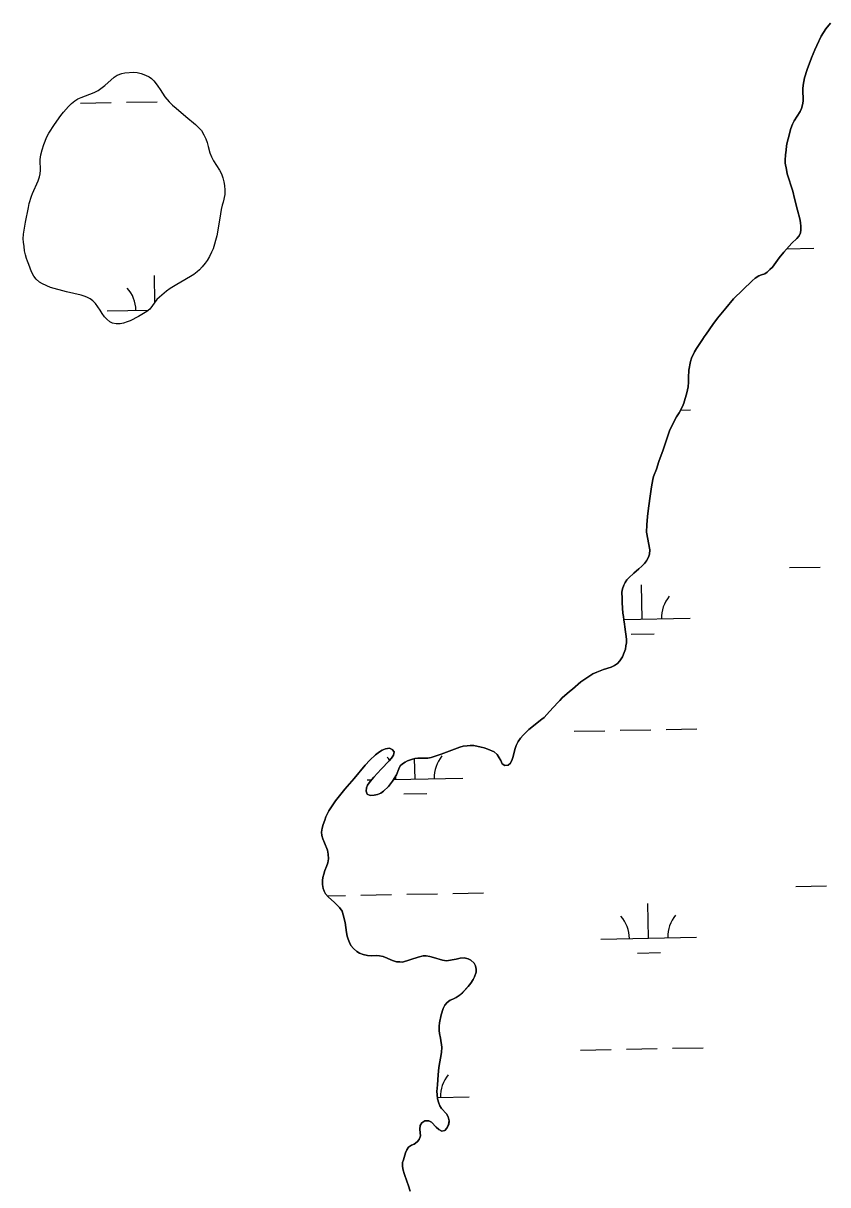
# Model space of a CAD drawing. Extents: x 3989314 to 4027622, y 243956 to 270014.
# Drawn here: x 4000498 to 4001338, y 252241 to 253453 of the extents above; entities that cross this region are included whole.
import ezdxf

# ---------------------------------------------------------------- set-up
doc = ezdxf.new("R2010")
doc.units = 0
doc.layers.add('V-RIVR-EDGE', color=7, linetype='Continuous')
doc.layers.add('V-WETL-SWMP', color=7, linetype='Continuous')

msp = doc.modelspace()

# ---------------------------------------------------------------- linework, layer by layer
at = {"layer": 'V-RIVR-EDGE'}
for points in [[(4001340.7, 253452.9), (4001335.9, 253447.1), (4001331.2, 253439.2), (4001326.5, 253429.8)], [(4001326.5, 253429.8), (4001324.6, 253425), (4001321.1, 253416.7), (4001316.6, 253404.6), (4001313.7, 253395.9), (4001312.2, 253388.3), (4001311.9, 253384.5), (4001312.1, 253371.5), (4001311.7, 253367.7), (4001310.5, 253363.9), (4001309, 253360.9), (4001302.7, 253350.9), (4001301.2, 253347.6), (4001299.5, 253343.1), (4001296.7, 253332.1), (4001295.4, 253328.5), (4001294.8, 253324.9), (4001294.5, 253320.5), (4001293.8, 253315.6), (4001293.4, 253310.1), (4001293.6, 253307), (4001294.7, 253300.1), (4001295.7, 253295.6), (4001301.4, 253277.8), (4001303.1, 253270.1), (4001306.5, 253257.8), (4001308.7, 253248.8), (4001309.5, 253245), (4001309.7, 253240.9), (4001309.8, 253237.3), (4001309.4, 253234.1), (4001308, 253231.1), (4001305.5, 253228.3), (4001300.5, 253223.4), (4001292.1, 253214.1), (4001287.2, 253208.1), (4001280.1, 253198.4), (4001277.6, 253195.8), (4001274.8, 253193.3), (4001272.3, 253191.4), (4001268.9, 253190.5), (4001265.9, 253189.3), (4001262.3, 253186.8), (4001259.2, 253184.3), (4001239.7, 253165.4), (4001231.5, 253155.7), (4001222.8, 253145.1), (4001217.9, 253138.5), (4001211.1, 253128.4), (4001208.9, 253125.6), (4001207.3, 253122.8), (4001200.9, 253113.4), (4001199, 253109.9), (4001195.8, 253103.4), (4001194.7, 253100.1), (4001192.8, 253091), (4001192.5, 253083.4), (4001192.5, 253078.5), (4001192.1, 253073.7), (4001190.9, 253067.3), (4001187.7, 253056.4), (4001186.5, 253053.1), (4001182.9, 253046.4), (4001180.2, 253042.2), (4001176.3, 253034.8), (4001172.9, 253027.5), (4001166, 253007.7), (4001161.5, 252995.5), (4001159.1, 252987.8), (4001156.2, 252979.9), (4001155.3, 252976.7), (4001153.9, 252969.3), (4001152.9, 252962), (4001150.8, 252947.1), (4001149.9, 252938.3), (4001149.2, 252929.6), (4001148.9, 252922.1), (4001152.1, 252903.4), (4001151.8, 252899), (4001151, 252896), (4001148.9, 252891.9), (4001146.5, 252889.1), (4001144, 252886.5), (4001140.9, 252883.7), (4001135.5, 252879.3), (4001130.2, 252874.4), (4001128.3, 252872.1), (4001126.4, 252869.3), (4001125.1, 252866.5), (4001123.7, 252862.9), (4001123.1, 252859.5), (4001123.4, 252852.7), (4001123.4, 252848.3), (4001124.2, 252837.3), (4001124.6, 252833.8), (4001125.2, 252830.6), (4001125.7, 252826), (4001126.3, 252823), (4001127.9, 252810.2), (4001127.9, 252806.6), (4001127.3, 252803.4)], [(4000498.7, 253232.9), (4000500.6, 253245.5), (4000503.7, 253260.7), (4000504.6, 253264.7), (4000507, 253272.3), (4000508.1, 253275.2), (4000514, 253288.4), (4000515.3, 253292.5), (4000516.1, 253295.9), (4000516.5, 253299.5), (4000516.4, 253303.2), (4000516.1, 253306.4), (4000516.1, 253310.6), (4000516.8, 253315.6), (4000518.1, 253320.9), (4000519.8, 253326.5), (4000523.1, 253334.2), (4000525, 253338.1), (4000531.1, 253347.2), (4000537.7, 253356.5), (4000540.4, 253360.1), (4000545.5, 253365.9), (4000548.6, 253369), (4000552.2, 253371.8), (4000555.2, 253373.9), (4000558.7, 253375.5), (4000572.3, 253380.5), (4000576.4, 253382.7), (4000583.4, 253387.9), (4000593.1, 253396.6), (4000596.3, 253398.6), (4000601.2, 253400.4), (4000604.4, 253401.2), (4000613.7, 253401.7), (4000617.2, 253401.5), (4000621.5, 253400.4), (4000626.1, 253398.8), (4000629.9, 253396.9), (4000632.3, 253395.1), (4000634.8, 253392.6), (4000637.1, 253389.8), (4000638.9, 253387.3), (4000641.2, 253383.6), (4000646.2, 253376.1), (4000650.6, 253370.8), (4000654.1, 253367.4), (4000657.8, 253364.2), (4000668.1, 253355.6), (4000678, 253347.1), (4000681.7, 253343.6), (4000684.2, 253340.9), (4000686.8, 253336.6), (4000688.9, 253332.2), (4000690.2, 253328.5), (4000691.2, 253324.3), (4000693.1, 253317.6), (4000694.7, 253313.6), (4000696.9, 253309.3), (4000703.1, 253299.6), (4000705.1, 253295.8), (4000706.6, 253291.6), (4000707.8, 253287.3), (4000708.4, 253283.7), (4000708.7, 253278.7), (4000708.6, 253274.2), (4000706.9, 253266.2), (4000705.9, 253263.1), (4000704.9, 253258.5), (4000703.5, 253249.5), (4000700.3, 253231.2), (4000696.4, 253217.6), (4000694.8, 253213.9), (4000692.6, 253209.5), (4000690.3, 253205.4), (4000688.2, 253202.5), (4000685.2, 253198.9), (4000682.2, 253195.7), (4000679.7, 253193.4), (4000676.3, 253190.8), (4000672.8, 253188.6), (4000662.8, 253182.6), (4000658.6, 253180.3), (4000651.7, 253176), (4000647.9, 253173.3), (4000640.4, 253167.1), (4000637.8, 253164.8), (4000630.4, 253154.4), (4000627.3, 253152.2), (4000618.7, 253147), (4000609.9, 253142.3), (4000606.8, 253141.2), (4000603.1, 253140.1), (4000599.5, 253139.4), (4000595.4, 253139.2), (4000591.4, 253140), (4000588.7, 253141.4), (4000585.5, 253144), (4000583.1, 253146.7), (4000580.6, 253150.2), (4000578.5, 253153.6), (4000573.7, 253160.6)], [(4000573.7, 253160.6), (4000571, 253163.3), (4000568.3, 253165.2), (4000564.7, 253167), (4000561.8, 253168.2), (4000558.7, 253169.1), (4000543.6, 253172.7), (4000526.9, 253177.3), (4000518.3, 253181), (4000515.2, 253182.9), (4000511.9, 253185.9), (4000509.5, 253188.9), (4000507.1, 253193.5), (4000505.4, 253197.4), (4000504.2, 253201.2), (4000502.7, 253204.6), (4000501.7, 253207.4), (4000500.7, 253211.2), (4000499.8, 253215.4), (4000499.3, 253219.9), (4000498.6, 253224.3), (4000498.3, 253228), (4000498.7, 253232.9)], [(4001127.3, 252803.4), (4001126.7, 252799.8), (4001125.5, 252796.5), (4001123.7, 252792), (4001120.9, 252787.7), (4001118.4, 252785), (4001115.5, 252782.7), (4001111.8, 252781.2), (4001103.8, 252778.6), (4001096.8, 252775.9), (4001092.8, 252774), (4001086.6, 252770.1), (4001080.4, 252765.8), (4001071.5, 252758.1), (4001068.4, 252755.7), (4001060.9, 252749.2), (4001058.4, 252746.3), (4001056.2, 252744.1), (4001047.6, 252735), (4001044.8, 252731.6), (4001041.8, 252728.7), (4001039.4, 252726.9), (4001026.1, 252716), (4001019.9, 252710), (4001017.2, 252707), (4001015, 252703.6), (4001012.8, 252699.3), (4001011.2, 252695.2), (4001009.5, 252688), (4001008.5, 252684.6), (4001006.9, 252681.1), (4001004.3, 252678.8), (4001001, 252678.5), (4000998, 252680.3), (4000996.7, 252683.8), (4000995.1, 252686.6), (4000992.8, 252689.9), (4000989.9, 252692.6), (4000983.3, 252695.6), (4000979.2, 252696.9), (4000976.1, 252697.7), (4000968.4, 252699.3), (4000964.8, 252699.5), (4000961.5, 252699.2), (4000957.5, 252698.6), (4000953.9, 252697.6), (4000934.5, 252690.2), (4000924.1, 252686.9), (4000920.6, 252686.3), (4000910.1, 252686.2), (4000906.9, 252685.8), (4000903.4, 252684.9), (4000899.5, 252683.5), (4000896.8, 252682.1), (4000894.1, 252680.3), (4000891.7, 252678), (4000890.2, 252675.2), (4000887.8, 252668.7), (4000883.7, 252662.2), (4000879.5, 252656.6), (4000874.4, 252651.9), (4000871.5, 252649.8), (4000868.2, 252648.4), (4000864.5, 252647.4), (4000860.4, 252647.3), (4000857.4, 252648.5), (4000856.3, 252651.7), (4000856.6, 252655.1), (4000857.7, 252657.9), (4000859.4, 252660.5), (4000862, 252664), (4000864.2, 252666.5), (4000871.7, 252674.7), (4000880.2, 252683.5), (4000882.7, 252686.3), (4000884.9, 252689.4), (4000885.4, 252692.6), (4000883.4, 252695.3), (4000880.4, 252696.7), (4000876.3, 252696), (4000872.9, 252694.4), (4000870, 252692.7), (4000865.8, 252689.5), (4000860.2, 252684.1), (4000855.3, 252678.9), (4000843.7, 252664.8), (4000834, 252653.9), (4000824.3, 252641.5), (4000817.1, 252631.3), (4000814.1, 252625.1), (4000813, 252621.6), (4000811.3, 252617.1), (4000810.3, 252613), (4000809.5, 252608.9), (4000809.8, 252605.4), (4000811, 252601.9), (4000812.9, 252597.9), (4000815.8, 252590.3), (4000816.6, 252586.1), (4000816.9, 252581.1), (4000816.1, 252577.1)], [(4000816.1, 252577.1), (4000814.7, 252573), (4000813.2, 252569), (4000811.9, 252565.1), (4000811, 252561.5), (4000810.7, 252558.4), (4000810.8, 252554.3), (4000811.3, 252550.3), (4000812.4, 252547.4), (4000813.8, 252544.6), (4000816.6, 252541.6), (4000823.3, 252535.5), (4000825.6, 252533.2), (4000828.4, 252530.2), (4000831, 252526.5), (4000832.2, 252522.8), (4000834.2, 252514.8), (4000835.6, 252504.4), (4000836.5, 252500.4), (4000837.3, 252497.3), (4000838.7, 252493.9), (4000840.2, 252490.8), (4000843, 252487.6), (4000846.3, 252484.3), (4000849.2, 252482.6), (4000853.2, 252481.3), (4000857.6, 252480.3), (4000862.1, 252480.1), (4000866.6, 252480.2), (4000870.3, 252479.8), (4000873.9, 252479.1), (4000878, 252477.6), (4000881.8, 252475.8), (4000884.9, 252474.6), (4000887.8, 252473.8), (4000891.2, 252473.8), (4000894.2, 252473.5), (4000910.4, 252478.5), (4000915.7, 252479.8), (4000918.8, 252479.8), (4000922.5, 252479.2), (4000926.4, 252478.3), (4000935.7, 252475.4), (4000939.9, 252474.9), (4000950, 252476.5), (4000954.3, 252477.5), (4000958.4, 252478), (4000962.5, 252476.9), (4000965.4, 252475.6), (4000968.8, 252472.4), (4000970.4, 252469.5), (4000971.1, 252466.2), (4000971, 252463), (4000969.3, 252458.1), (4000968, 252455.2), (4000965.5, 252451.6), (4000962.7, 252448), (4000956.6, 252441.6), (4000953.1, 252438.5), (4000950.3, 252436.6), (4000946.8, 252434.9), (4000944, 252433.6), (4000940.8, 252431.4), (4000938.2, 252428.5), (4000936.5, 252425.1), (4000934.4, 252418.5), (4000932.8, 252410), (4000932.4, 252406.6), (4000932.4, 252402.2), (4000932.8, 252398.9), (4000933.8, 252393.9), (4000935.1, 252384.5), (4000934.9, 252379.2), (4000932.1, 252363.4), (4000931.3, 252355.8), (4000930.7, 252345.4), (4000930.1, 252338.5), (4000930.2, 252335.2), (4000930.7, 252330.9), (4000932.1, 252326.4), (4000933.2, 252323.5), (4000934.9, 252320.8), (4000940.1, 252315), (4000941.9, 252312), (4000943, 252307.9), (4000942.4, 252303.9), (4000940.4, 252300), (4000938.2, 252297.8), (4000935.3, 252297.2), (4000932.1, 252298.7), (4000929.3, 252301.3), (4000924.4, 252306.5), (4000921.5, 252307.9), (4000917.4, 252307.9), (4000914.4, 252305.8), (4000912.6, 252303), (4000912.1, 252299.1), (4000912.7, 252295.4), (4000912.9, 252292.1), (4000911.6, 252288.4), (4000909.5, 252285.8)], [(4000909.5, 252285.8), (4000906.2, 252283.5), (4000903.4, 252282.5), (4000900.5, 252280.5), (4000898.7, 252277.7), (4000897.4, 252274.6), (4000895.3, 252267.2), (4000894, 252264.2), (4000894.1, 252260.3), (4000894.8, 252256.2), (4000895.7, 252253), (4000898.9, 252244), (4000900, 252241.1), (4000902, 252234.6)]]:
    msp.add_lwpolyline(points, dxfattribs=at)
at = {"layer": 'V-WETL-SWMP'}
for p, q in [((4000558.2, 253369.4), (4000590.2, 253370.1)), ((4000606.2, 253370.4), (4000638.2, 253371)), ((4001295.3, 253217.6), (4001323.3, 253218.1)), ((4000635.8, 253161.9), (4000635.2, 253189.7)), ((4000586, 253152.7), (4000629.2, 253153.5)), ((4001184.4, 253049.2), (4001194.6, 253049.4)), ((4001297.9, 252884.9), (4001329.9, 252885.5)), ((4001144.4, 252831.1), (4001143.7, 252867.1)), ((4001125.2, 252830.7), (4001194.4, 252832.1)), ((4001132.7, 252815.4), (4001156.7, 252815.9)), ((4001073.3, 252714.2), (4001105.3, 252714.8)), ((4001121.3, 252715.2), (4001153.3, 252715.8)), ((4001169.3, 252716.1), (4001201.3, 252716.7)), ((4000907.2, 252664.4), (4000906.8, 252685.7)), ((4000857.2, 252663.5), (4000861.7, 252663.5)), ((4000884.8, 252664), (4000957.2, 252665.4)), ((4000895.5, 252648.8), (4000919.5, 252649.3)), ((4001304.6, 252552.3), (4001336.6, 252552.9)), ((4000815.7, 252542.5), (4000834.8, 252542.9)), ((4000850.8, 252543.2), (4000882.7, 252543.9)), ((4000898.7, 252544.2), (4000930.7, 252544.8)), ((4000946.7, 252545.1), (4000978.7, 252545.8)), ((4001151, 252498.5), (4001150.3, 252534.5)), ((4001101, 252497.5), (4001201, 252499.5)), ((4001139.3, 252482.8), (4001163.3, 252483.3)), ((4001127.9, 252382.5), (4001159.9, 252383.2)), ((4001175.9, 252383.5), (4001207.9, 252384.1)), ((4001079.9, 252381.6), (4001111.9, 252382.2)), ((4000930.6, 252332.2), (4000963.8, 252332.8))]:
    msp.add_line(p, q, dxfattribs=at)
for points in [[(4001326.5, 253429.8), (4001331.2, 253439.2), (4001336, 253447.1), (4001340.7, 253452.9)], [(4001127.3, 252803.4), (4001127.9, 252806.6), (4001127.9, 252810.2), (4001126.3, 252823), (4001125.7, 252826), (4001125.2, 252830.6), (4001124.6, 252833.8), (4001124.2, 252837.3), (4001123.4, 252848.3), (4001123.4, 252852.7), (4001123.1, 252859.5), (4001123.7, 252862.9), (4001125.1, 252866.5), (4001126.4, 252869.3), (4001128.3, 252872.1), (4001130.2, 252874.4), (4001135.5, 252879.3), (4001140.9, 252883.7), (4001144, 252886.5), (4001146.5, 252889.1), (4001148.9, 252891.9), (4001151, 252896), (4001151.8, 252899), (4001152.1, 252903.4), (4001148.9, 252922.1), (4001149.2, 252929.6), (4001149.9, 252938.3), (4001150.8, 252947.1), (4001152.9, 252962), (4001153.9, 252969.3), (4001155.3, 252976.7), (4001156.2, 252979.9), (4001159.1, 252987.8), (4001161.5, 252995.5), (4001166, 253007.7), (4001172.9, 253027.5), (4001176.3, 253034.8), (4001180.2, 253042.2), (4001182.9, 253046.4), (4001186.5, 253053.1), (4001187.7, 253056.4), (4001190.9, 253067.3), (4001192.1, 253073.7), (4001192.5, 253078.5), (4001192.5, 253083.4), (4001192.8, 253091), (4001194.7, 253100.1), (4001195.8, 253103.4), (4001199, 253109.9), (4001200.9, 253113.4), (4001207.3, 253122.8), (4001208.9, 253125.6), (4001211.1, 253128.4), (4001217.9, 253138.5), (4001222.8, 253145.1), (4001231.5, 253155.7), (4001239.7, 253165.4), (4001259.2, 253184.3), (4001262.3, 253186.8), (4001265.9, 253189.3), (4001268.9, 253190.5), (4001272.3, 253191.4), (4001274.8, 253193.3), (4001277.6, 253195.8), (4001280.1, 253198.4), (4001287.2, 253208.1), (4001292.1, 253214.1), (4001300.5, 253223.4), (4001305.5, 253228.3), (4001308, 253231.1), (4001309.4, 253234.1), (4001309.8, 253237.3), (4001309.7, 253240.9), (4001309.5, 253245), (4001308.7, 253248.8), (4001306.5, 253257.8), (4001303.1, 253270.1), (4001301.4, 253277.8), (4001295.7, 253295.6), (4001294.7, 253300.1), (4001293.6, 253307), (4001293.4, 253310.1), (4001293.8, 253315.6), (4001294.5, 253320.5), (4001294.8, 253324.9), (4001295.4, 253328.5), (4001296.7, 253332.1), (4001299.5, 253343.1), (4001301.2, 253347.6), (4001302.7, 253350.9), (4001309, 253360.9), (4001310.5, 253363.9), (4001311.7, 253367.7), (4001312.1, 253371.5), (4001311.9, 253384.5), (4001312.2, 253388.3), (4001313.7, 253395.9), (4001316.6, 253404.6), (4001321.1, 253416.7), (4001324.6, 253425), (4001326.5, 253429.8)], [(4000573.7, 253160.6), (4000571, 253163.3), (4000568.3, 253165.2), (4000564.7, 253167), (4000561.8, 253168.2), (4000558.7, 253169.1), (4000543.6, 253172.7), (4000526.9, 253177.3), (4000518.3, 253181), (4000515.2, 253182.9), (4000511.9, 253185.9), (4000509.5, 253188.9), (4000507.1, 253193.5), (4000505.4, 253197.4), (4000504.2, 253201.2), (4000502.7, 253204.6), (4000501.7, 253207.4), (4000500.7, 253211.2), (4000499.8, 253215.4), (4000499.3, 253219.9), (4000498.6, 253224.3), (4000498.3, 253228), (4000498.7, 253232.9), (4000500.6, 253245.5), (4000503.7, 253260.7), (4000504.6, 253264.7), (4000507, 253272.3), (4000508.1, 253275.2), (4000514, 253288.4), (4000515.3, 253292.5), (4000516.1, 253295.9), (4000516.5, 253299.5), (4000516.4, 253303.2), (4000516.1, 253306.4), (4000516.1, 253310.6), (4000516.8, 253315.6), (4000518.1, 253320.9), (4000519.8, 253326.5), (4000523.1, 253334.2), (4000525, 253338.1), (4000531.1, 253347.2), (4000537.7, 253356.5), (4000540.4, 253360.1), (4000545.5, 253366), (4000548.6, 253369), (4000552.2, 253371.8), (4000555.2, 253373.9), (4000558.7, 253375.5), (4000572.3, 253380.6), (4000576.4, 253382.7), (4000583.4, 253387.9), (4000593.1, 253396.6), (4000596.3, 253398.6), (4000601.2, 253400.4), (4000604.4, 253401.2), (4000613.7, 253401.7), (4000617.2, 253401.5), (4000621.5, 253400.4), (4000626.1, 253398.8), (4000629.9, 253396.9), (4000632.3, 253395.1), (4000634.8, 253392.6), (4000637.1, 253389.8), (4000638.9, 253387.3), (4000641.2, 253383.6), (4000646.2, 253376.1), (4000650.6, 253370.8), (4000654.1, 253367.4), (4000657.8, 253364.2), (4000668.1, 253355.6), (4000678, 253347.1), (4000681.7, 253343.6), (4000684.2, 253340.9), (4000686.8, 253336.6), (4000688.9, 253332.2), (4000690.2, 253328.5), (4000691.2, 253324.3), (4000693.1, 253317.6), (4000694.7, 253313.6), (4000696.9, 253309.3), (4000703.1, 253299.6), (4000705.1, 253295.8), (4000706.6, 253291.6), (4000707.8, 253287.3), (4000708.4, 253283.7), (4000708.7, 253278.7), (4000708.6, 253274.2), (4000706.9, 253266.2), (4000705.9, 253263.1), (4000704.9, 253258.5), (4000703.5, 253249.5), (4000700.3, 253231.2), (4000696.4, 253217.6), (4000694.8, 253213.9), (4000692.6, 253209.5), (4000690.3, 253205.4), (4000688.2, 253202.5), (4000685.2, 253198.9), (4000682.2, 253195.7), (4000679.7, 253193.4), (4000676.3, 253190.8)], [(4000676.3, 253190.8), (4000672.8, 253188.6), (4000662.8, 253182.6), (4000658.6, 253180.3), (4000651.7, 253176), (4000647.9, 253173.3), (4000640.4, 253167.1), (4000637.8, 253164.8), (4000630.4, 253154.4), (4000627.3, 253152.2), (4000618.7, 253147), (4000609.9, 253142.3), (4000606.8, 253141.2), (4000603.1, 253140.1), (4000599.5, 253139.4), (4000595.4, 253139.2), (4000591.4, 253140), (4000588.7, 253141.4), (4000585.5, 253144), (4000583.1, 253146.7), (4000580.6, 253150.2), (4000578.5, 253153.6), (4000573.7, 253160.6)], [(4000816.1, 252577.1), (4000816.9, 252581.1), (4000816.6, 252586.1), (4000815.8, 252590.3), (4000812.9, 252597.9), (4000811, 252601.9), (4000809.8, 252605.4), (4000809.5, 252608.9), (4000810.3, 252613), (4000811.3, 252617.1), (4000813, 252621.6), (4000814.1, 252625.1), (4000817.1, 252631.3), (4000824.3, 252641.5), (4000834, 252653.9), (4000843.7, 252664.8), (4000855.3, 252678.9), (4000860.2, 252684.1), (4000865.8, 252689.5), (4000870, 252692.7), (4000872.9, 252694.4), (4000876.3, 252696), (4000880.4, 252696.7), (4000883.4, 252695.3), (4000885.4, 252692.6), (4000884.9, 252689.4), (4000882.7, 252686.3), (4000880.2, 252683.5), (4000871.7, 252674.7), (4000864.2, 252666.5), (4000862, 252664), (4000859.4, 252660.5), (4000857.7, 252657.9), (4000856.6, 252655.1), (4000856.3, 252651.7), (4000857.4, 252648.5), (4000860.4, 252647.3), (4000864.5, 252647.4), (4000868.2, 252648.4), (4000871.5, 252649.8), (4000874.4, 252651.9), (4000879.5, 252656.6), (4000883.7, 252662.2), (4000887.8, 252668.7), (4000890.2, 252675.2), (4000891.7, 252678), (4000894.1, 252680.3), (4000896.8, 252682.1), (4000899.5, 252683.5), (4000903.4, 252684.9), (4000906.9, 252685.8), (4000910.1, 252686.2), (4000920.6, 252686.3), (4000924.1, 252686.9), (4000934.5, 252690.2), (4000953.9, 252697.6), (4000957.5, 252698.6), (4000961.5, 252699.2), (4000964.8, 252699.5), (4000968.4, 252699.3), (4000976.1, 252697.7), (4000979.2, 252696.9), (4000983.3, 252695.6), (4000989.9, 252692.6), (4000992.8, 252689.9), (4000995.1, 252686.6), (4000996.7, 252683.8), (4000998, 252680.3), (4001001, 252678.5), (4001004.3, 252678.8), (4001006.9, 252681.1), (4001008.5, 252684.6), (4001009.5, 252688), (4001011.2, 252695.2), (4001012.8, 252699.3), (4001015, 252703.6), (4001017.2, 252707), (4001019.9, 252710), (4001026.1, 252716), (4001039.4, 252726.9), (4001041.8, 252728.7), (4001044.8, 252731.6), (4001047.6, 252735), (4001056.2, 252744.1), (4001058.4, 252746.3), (4001060.9, 252749.2), (4001068.4, 252755.7), (4001071.5, 252758.1), (4001080.4, 252765.8), (4001086.6, 252770.1), (4001092.8, 252774), (4001096.8, 252775.9), (4001103.8, 252778.6), (4001111.8, 252781.2), (4001115.5, 252782.7), (4001118.4, 252785), (4001120.9, 252787.7), (4001123.7, 252792), (4001125.5, 252796.5), (4001126.7, 252799.8), (4001127.3, 252803.4)], [(4000909.5, 252285.8), (4000911.6, 252288.4), (4000912.9, 252292.1), (4000912.7, 252295.4), (4000912.1, 252299.1), (4000912.6, 252303), (4000914.4, 252305.8), (4000917.4, 252307.9), (4000921.5, 252307.9), (4000924.4, 252306.5), (4000929.3, 252301.3), (4000932.1, 252298.7), (4000935.3, 252297.2), (4000938.2, 252297.8), (4000940.4, 252300), (4000942.3, 252303.9), (4000943, 252307.9), (4000941.9, 252312), (4000940.1, 252315), (4000934.9, 252320.8), (4000933.2, 252323.5), (4000932.1, 252326.4), (4000930.7, 252330.9), (4000930.2, 252335.2), (4000930.1, 252338.5), (4000930.7, 252345.4), (4000931.3, 252355.8), (4000932.1, 252363.4), (4000934.9, 252379.2), (4000935.1, 252384.5), (4000933.8, 252393.9), (4000932.8, 252398.9), (4000932.4, 252402.2), (4000932.4, 252406.6), (4000932.8, 252410), (4000934.4, 252418.5), (4000936.5, 252425.1), (4000938.2, 252428.5), (4000940.8, 252431.4), (4000944, 252433.6), (4000946.8, 252434.9), (4000950.3, 252436.6), (4000953.1, 252438.5), (4000956.6, 252441.5), (4000962.7, 252448), (4000965.5, 252451.6), (4000968, 252455.2), (4000969.3, 252458.1), (4000971, 252463), (4000971.1, 252466.2), (4000970.4, 252469.5), (4000968.8, 252472.4), (4000965.4, 252475.6), (4000962.5, 252476.9), (4000958.4, 252478), (4000954.3, 252477.5), (4000950, 252476.5), (4000939.9, 252474.9), (4000935.7, 252475.4), (4000926.4, 252478.3), (4000922.5, 252479.2), (4000918.8, 252479.8), (4000915.7, 252479.8), (4000910.4, 252478.5), (4000894.2, 252473.5), (4000891.2, 252473.8), (4000887.8, 252473.8), (4000884.9, 252474.6), (4000881.8, 252475.8), (4000878, 252477.6), (4000873.9, 252479.1), (4000870.3, 252479.8), (4000866.6, 252480.2), (4000862.1, 252480.1), (4000857.6, 252480.3), (4000853.2, 252481.3), (4000849.2, 252482.6), (4000846.3, 252484.3), (4000843, 252487.6), (4000840.2, 252490.8), (4000838.7, 252493.9), (4000837.3, 252497.3), (4000836.5, 252500.4), (4000835.6, 252504.4), (4000834.2, 252514.8), (4000832.2, 252522.8), (4000831, 252526.5), (4000828.4, 252530.2), (4000825.6, 252533.2), (4000823.3, 252535.5), (4000816.6, 252541.6), (4000813.8, 252544.6), (4000812.4, 252547.4), (4000811.3, 252550.3), (4000810.8, 252554.3), (4000810.7, 252558.4), (4000811, 252561.5), (4000811.9, 252565.1), (4000813.2, 252569), (4000814.7, 252573), (4000816.1, 252577.1)], [(4000902, 252234.6), (4000900, 252241.1), (4000898.9, 252244), (4000895.7, 252253), (4000894.8, 252256.2), (4000894.1, 252260.3), (4000894, 252264.2), (4000895.3, 252267.2), (4000897.4, 252274.6), (4000898.7, 252277.7), (4000900.5, 252280.5), (4000903.4, 252282.5), (4000906.2, 252283.5), (4000909.5, 252285.8)]]:
    msp.add_lwpolyline(points, dxfattribs=at)
for centre, start, end in [((4000580.7, 253153.1), 0.3699, 41.9135), ((4001199.6, 252832.6), 140.3699, 181.9135), ((4000852, 252663.8), 35.1554, 41.9135), ((4000962.4, 252666), 140.3699, 181.9135), ((4000852, 252663.8), 0.3699, 5.8799), ((4001095.8, 252497.8), 0.3699, 41.9135), ((4001206.2, 252500), 140.3699, 181.9135), ((4000969, 252333.4), 140.3699, 181.9135)]:
    msp.add_arc(centre, 35.2, start, end, dxfattribs=at)

doc.saveas('drawing.dxf')
